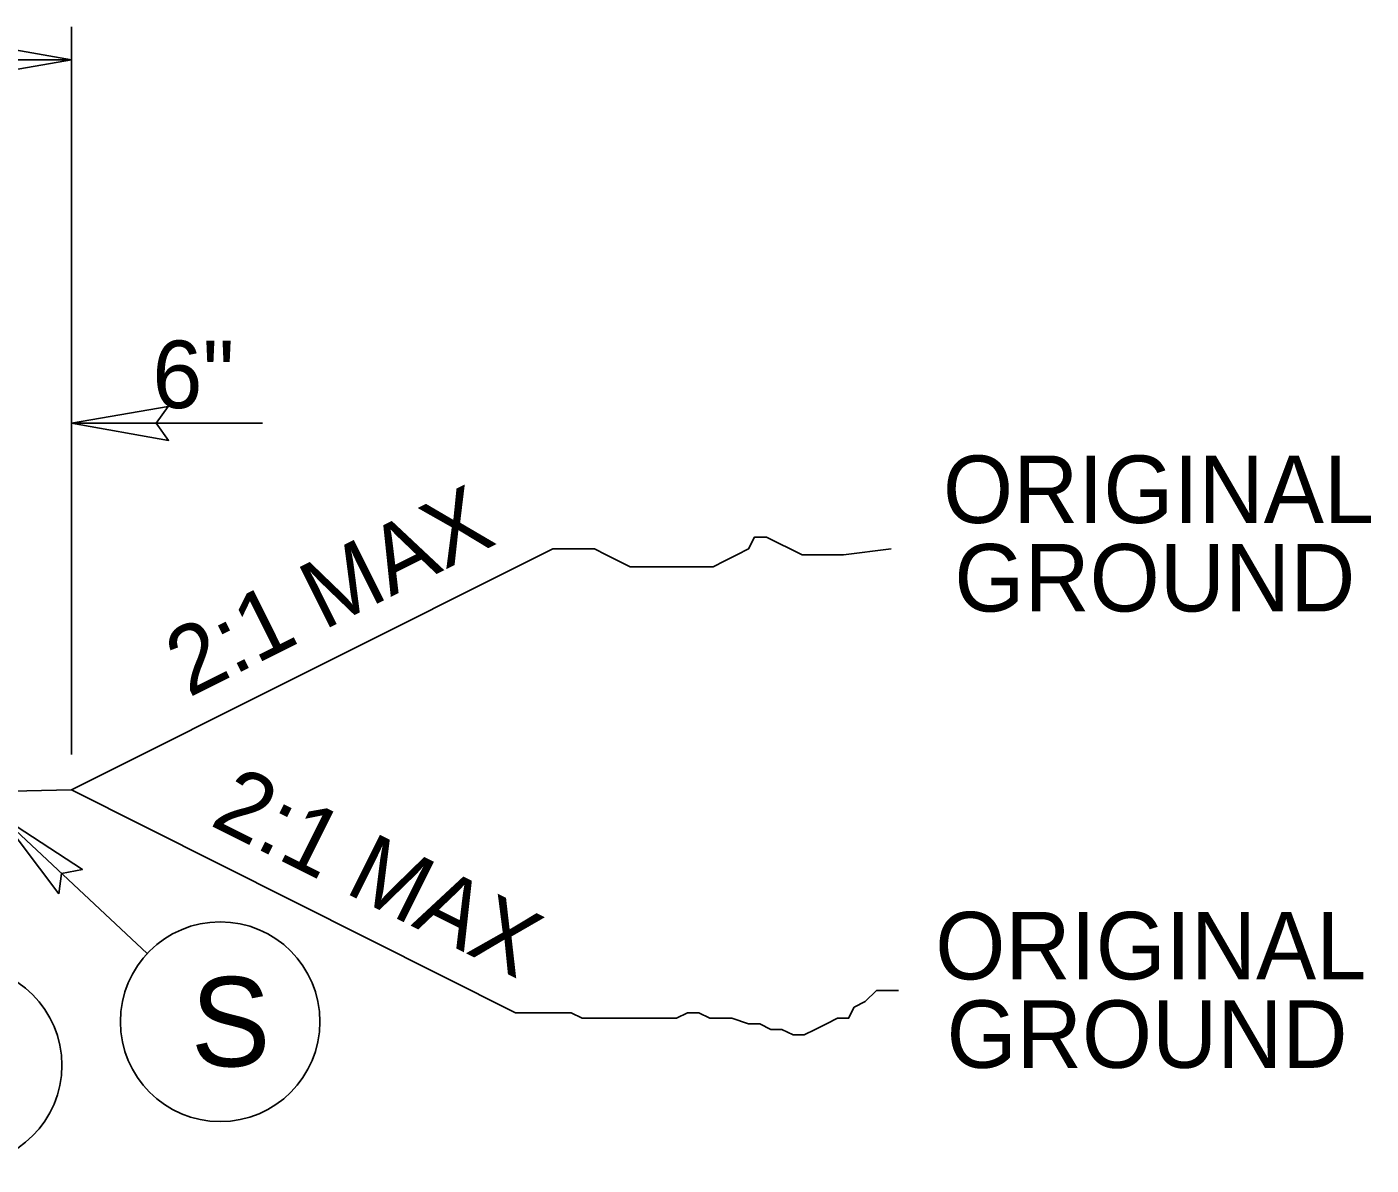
# Model space of a CAD drawing. Extents: x 1640342 to 1730599, y 538663 to 843747.
# Drawn here: x 1730571.27 to 1730599.17, y 539244.37 to 539267.98 of the extents above; entities that cross this region are included whole.
import ezdxf

# ---------------------------------------------------------------- set-up
doc = ezdxf.new("R2010")
doc.units = 0
for name, color, linetype in [('Default', 7, 'Continuous'), ('Typical Hinge Slope Arterial CELL', 7, 'Continuous'), ('Typical Hinge Slope Interstate CELL', 7, 'Continuous'), ('Typical ID Circle CELL', 7, 'Continuous'), ('Typical Shoulder Slope CELL', 7, 'Continuous'), ('Typical Terminator CELL', 7, 'Continuous'), ('Typical Text ID Circle CELL', 7, 'Continuous')]:
    doc.layers.add(name, color=color, linetype=linetype)

msp = doc.modelspace()

# ---------------------------------------------------------------- linework, layer by layer
at = {"layer": 'Default'}
for p, q in [((1730572.197, 539252.889), (1730572.197, 539267.979)), ((1730572.197, 539267.297), (1730562.163, 539267.297)), ((1730576.166, 539259.76), (1730572.197, 539259.76))]:
    msp.add_line(p, q, dxfattribs=at)
msp.add_lwpolyline([(1730570.323, 539266.974), (1730572.197, 539267.297), (1730570.313, 539267.63), (1730570.552, 539267.297)], close=True, dxfattribs=at)
at = {"layer": 'Typical Hinge Slope Arterial CELL'}
for p, q in [((1730582.19, 539257.151), (1730572.197, 539252.154)), ((1730572.197, 539252.154), (1730581.414, 539247.531))]:
    msp.add_line(p, q, dxfattribs=at)
msp.add_lwpolyline([(1730589.207, 539257.151), (1730588.223, 539257.028), (1730587.976, 539257.028), (1730587.607, 539257.028), (1730587.36, 539257.028), (1730587.114, 539257.151), (1730586.868, 539257.274), (1730586.622, 539257.398), (1730586.376, 539257.398), (1730586.252, 539257.151), (1730586.006, 539257.028), (1730585.76, 539256.904), (1730585.514, 539256.782), (1730585.267, 539256.782), (1730585.021, 539256.782), (1730584.775, 539256.782), (1730584.529, 539256.782), (1730584.283, 539256.782), (1730584.037, 539256.782), (1730583.79, 539256.782), (1730583.544, 539256.904), (1730583.298, 539257.028), (1730583.052, 539257.151), (1730582.682, 539257.151), (1730582.436, 539257.151), (1730582.19, 539257.151)], dxfattribs=at)
at = {"layer": 'Typical Hinge Slope Interstate CELL'}
msp.add_lwpolyline([(1730589.362, 539247.992), (1730589.132, 539247.992), (1730588.902, 539247.992), (1730588.671, 539247.762), (1730588.441, 539247.646), (1730588.325, 539247.416), (1730588.095, 539247.416), (1730587.865, 539247.301), (1730587.634, 539247.185), (1730587.404, 539247.07), (1730587.174, 539247.07), (1730586.943, 539247.185), (1730586.713, 539247.185), (1730586.483, 539247.301), (1730586.252, 539247.301), (1730585.906, 539247.416), (1730585.676, 539247.416), (1730585.446, 539247.416), (1730585.215, 539247.531), (1730584.985, 539247.531), (1730584.754, 539247.416), (1730584.524, 539247.416), (1730584.294, 539247.416), (1730584.063, 539247.416), (1730583.833, 539247.416), (1730583.487, 539247.416), (1730583.142, 539247.416), (1730582.796, 539247.416), (1730582.566, 539247.531), (1730582.221, 539247.531), (1730581.875, 539247.531), (1730581.414, 539247.531)], dxfattribs=at)
at = {"layer": 'Typical ID Circle CELL'}
msp.add_line((1730573.772, 539248.759), (1730570.708, 539251.621), dxfattribs=at)
for centre in [(1730575.286, 539247.346), (1730569.93, 539246.442)]:
    msp.add_circle(centre, 2.071, dxfattribs=at)
at = {"layer": 'Typical Shoulder Slope CELL'}
msp.add_line((1730572.197, 539252.154), (1730562.729, 539251.965), dxfattribs=at)
at = {"layer": 'Typical Terminator CELL'}
for points in [[(1730574.205, 539260.106), (1730572.197, 539259.76), (1730574.216, 539259.403), (1730573.96, 539259.76)], [(1730571.939, 539249.998), (1730570.708, 539251.621), (1730572.427, 539250.504), (1730571.996, 539250.418)]]:
    msp.add_lwpolyline(points, close=True, dxfattribs=at)

# ---------------------------------------------------------------- texts
at = {"layer": 'Default'}
msp.add_text('6"', height=1.4, rotation=360, dxfattribs=at).set_placement((1730573.877, 539260.072))
for s, p in [('ORIGINAL', (1730590.284, 539257.689)), ('GROUND', (1730590.52, 539255.854)), ('ORIGINAL', (1730590.124, 539248.223)), ('GROUND', (1730590.359, 539246.388))]:
    msp.add_text(s, height=1.4, dxfattribs=at).set_placement(p)
at = {"layer": 'Typical Hinge Slope Interstate CELL'}
for rotation, p in [(26.5646, (1730574.635, 539254.06)), (333.4354, (1730575.043, 539251.435))]:
    msp.add_text('2:1 MAX', height=1.4, rotation=rotation, dxfattribs=at).set_placement(p)
at = {"layer": 'Typical Text ID Circle CELL'}
msp.add_text('S', height=1.854, dxfattribs=at).set_placement((1730574.675, 539246.419))

doc.saveas('drawing.dxf')
